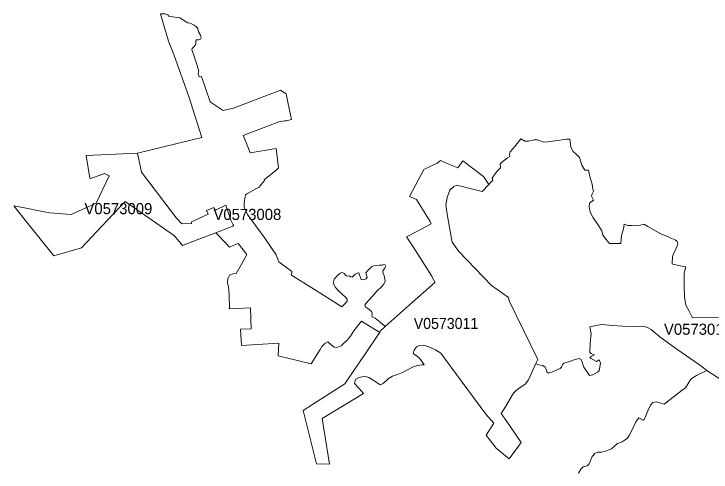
# Model space of a CAD drawing. Extents: x 369010 to 735936, y 6377141 to 6616555.
# Drawn here: x 618753 to 625018, y 6517672 to 6521787 of the extents above; entities that cross this region are included whole.
import ezdxf
from ezdxf.enums import TextEntityAlignment as Align

# ---------------------------------------------------------------- set-up
doc = ezdxf.new("R2010")
doc.units = 0
doc.header["$LTSCALE"] = 40
doc.layers.add('3', color=7, linetype='Continuous', lineweight=13)
doc.layers.add('4', color=7, linetype='Continuous')

msp = doc.modelspace()

# ---------------------------------------------------------------- linework, layer by layer
at = {"layer": '3'}
for points in [[(620749.56, 6519456.22), (620794.75, 6519534.5), (620846.55, 6519627.35), (620768.1, 6519724.01), (620744.27, 6519717.39), (620689.82, 6519693.39), (620668.63, 6519714.74), (620567.68, 6519819.67), (620415.08, 6519762.57), (620266.62, 6519707.95), (620194.96, 6519794.34), (619929.82, 6519980.04), (619750.75, 6520100.86), (619542.71, 6519880.08), (619358.5, 6519684.95), (619110.58, 6519613.45), (618853.55, 6519933.53), (618752.59, 6520062.46), (618846.93, 6520045.08), (618995.55, 6520015.95), (619076.48, 6519999.9), (619267.64, 6519984.01), (619490.41, 6520087.29), (619609.57, 6520334.05), (619567.2, 6520354.08), (619442.41, 6520307.57), (619433.15, 6520312.87), (619401.2, 6520515.61), (619862.63, 6520535.31), (620441.4, 6520677.47), (620378.84, 6520876.08), (620323.06, 6521044.89), (620222.1, 6521329.73), (620190.33, 6521424.06), (620141.17, 6521541.57), (620097.31, 6521694.33), (620069.51, 6521787.18), (620111.88, 6521787.18), (620135.88, 6521779.23), (620143.82, 6521768.48), (620179.57, 6521761.86), (620218.13, 6521756.56), (620244.61, 6521751.26), (620277.88, 6521731.4), (620316.27, 6521707.41), (620334.98, 6521703.43), (620372.05, 6521687.55), (620390.75, 6521672.98), (620405.32, 6521652.95), (620411.94, 6521626.47), (620429.15, 6521595.86), (620435.77, 6521572.02), (620430.47, 6521559.94), (620410.61, 6521554.65), (620393.4, 6521553.32), (620386.61, 6521548.03), (620387.94, 6521524.19), (620383.97, 6521509.46), (620369.4, 6521492.25), (620354.84, 6521476.36), (620352.19, 6521465.6), (620366.75, 6521424.56), (620414.42, 6521277.59), (620407.8, 6521252.27), (620415.74, 6521221.82), (620436.93, 6521225.79), (620515.05, 6520996.4), (620633.22, 6520919.28), (620724.9, 6520941.78), (620929.3, 6521018.91), (621147.77, 6521102.65), (621170.28, 6521086.77), (621199.4, 6521070.88), (621212.81, 6520995.08), (621237.8, 6520879.89), (621247.07, 6520840), (621203.21, 6520826.76), (621184.67, 6520826.76), (621132.87, 6520817.49), (620812.95, 6520693.86), (620838.27, 6520631.46), (620874.02, 6520540.27), (621109.04, 6520577.34), (621130.22, 6520403.56), (621107.72, 6520382.38), (621001.46, 6520295.99), (621005.43, 6520290.69), (620964.22, 6520244.18), (620956.44, 6520230.28), (620919.21, 6520214.39), (620879.49, 6520190.4), (620850.19, 6520174.51), (620832.98, 6520162.59), (620821.06, 6520090.76), (620821.06, 6520052.7), (620850.36, 6519986.33), (621006.92, 6519772.5), (621109.04, 6519622.88), (621132.87, 6519559.16), (621251.04, 6519474.09)], [(620366.75, 6521424.56), (620352.19, 6521465.6), (620354.84, 6521476.36), (620369.4, 6521492.25), (620383.97, 6521509.46), (620387.94, 6521524.19), (620386.61, 6521548.03), (620393.4, 6521553.32), (620410.61, 6521554.65), (620430.47, 6521559.94), (620435.77, 6521572.02), (620429.15, 6521595.86), (620411.94, 6521626.47), (620405.32, 6521652.95), (620390.75, 6521672.98), (620372.05, 6521687.55), (620334.98, 6521703.43), (620316.27, 6521707.41), (620277.88, 6521731.4), (620244.61, 6521751.26), (620218.13, 6521756.56), (620179.57, 6521761.86), (620143.82, 6521768.48), (620135.88, 6521779.23), (620111.88, 6521787.18), (620069.51, 6521787.18), (620097.31, 6521694.33), (620141.17, 6521541.57), (620190.33, 6521424.06), (620222.1, 6521329.73), (620323.06, 6521044.89), (620378.84, 6520876.08), (620441.4, 6520677.47), (619862.63, 6520535.31), (619899.7, 6520367.15), (620212.34, 6519951.41), (620262.82, 6519900.93), (620347.72, 6519904.9), (620347.72, 6519920.79), (620497.67, 6519989.81), (620483.1, 6520020.42), (620540.2, 6520044.42), (620550.79, 6520044.42), (620564.03, 6520023.07), (620657.05, 6520068.25), (620701.24, 6519934.36), (620718.45, 6519899.77), (620727.72, 6519882.56), (620567.68, 6519819.67), (620668.63, 6519714.74), (620689.82, 6519693.39), (620744.27, 6519717.39), (620768.1, 6519724.01), (620846.55, 6519627.35), (620794.75, 6519534.5), (620749.56, 6519456.22), (620723.08, 6519452.25), (620689.82, 6519440.17), (620675.09, 6519411.37), (620672.44, 6519372.81), (620680.38, 6519335.73), (620685.68, 6519266.72), (620689.65, 6519145.9), (620687, 6519137.96), (620878.16, 6519145.9), (620885.61, 6518958.88), (620790.11, 6518956.23), (620796.73, 6518808.77), (621133.7, 6518828.79), (621128.4, 6518717.24), (621423.83, 6518642.6), (621504.59, 6518772.69), (621520.65, 6518799.17), (621545.8, 6518825.82), (621572.28, 6518841.7), (621602.9, 6518813.73), (621629.38, 6518792.55), (621649.24, 6518789.9), (621663.81, 6518792.55), (621694.26, 6518807.11), (621718.26, 6518829.79), (621747.39, 6518857.59), (621777.84, 6518892.18), (621791.25, 6518916.02), (621807.13, 6518940.01), (621838.91, 6518982.55), (621874.83, 6519027.73), (622039.34, 6518926.77)], [(622039.34, 6518926.77), (622044.96, 6518937.7), (622087.33, 6518978.24), (622043.47, 6519018.13), (622030.23, 6519031.37), (621999.78, 6519054.05), (621973.14, 6519065.96), (621967.84, 6519073.91), (621970.49, 6519085.82), (621971.81, 6519100.55), (621965.19, 6519113.79), (621945.33, 6519132), (621910.91, 6519157.15), (621905.61, 6519171.88), (621914.88, 6519185.12), (621971.98, 6519250.17), (622017.16, 6519299.32), (622056.88, 6519335.24), (622078.07, 6519360.39), (622088.82, 6519385.22), (622083.53, 6519425.11), (622068.96, 6519466.32), (622066.31, 6519478.23), (622083.53, 6519500.91), (622095.44, 6519520.77), (622087.5, 6519534.01), (622074.26, 6519535.33), (622061.02, 6519530.03), (622034.37, 6519530.03), (621985.22, 6519524.74), (621967.01, 6519514.31), (621931.26, 6519479.72), (621915.21, 6519462.51), (621925.97, 6519421.3), (621919.35, 6519408.06), (621887.4, 6519399.95), (621872.84, 6519401.27), (621851.49, 6519461.19), (621838.25, 6519458.54), (621819.71, 6519450.43), (621791.91, 6519423.95), (621779.83, 6519426.59), (621765.26, 6519435.86), (621752.02, 6519431.89), (621738.78, 6519433.22), (621718.92, 6519454.57), (621702.87, 6519463.83), (621684.33, 6519459.86), (621661.99, 6519441.32), (621631.54, 6519404.09), (621620.94, 6519369.66), (621643.45, 6519328.45), (621678.04, 6519291.38), (621728.36, 6519244.87), (621748.38, 6519223.52), (621748.38, 6519206.31), (621723.06, 6519178.5), (621699.23, 6519155.83), (621533.39, 6519260.76), (621429.79, 6519327.13), (621248.39, 6519439.67), (621251.04, 6519474.09), (621132.87, 6519559.16), (621109.04, 6519622.88), (621006.92, 6519772.5), (620850.36, 6519986.33), (620821.06, 6520052.7), (620821.06, 6520090.76), (620832.98, 6520162.59), (620850.19, 6520174.51), (620879.49, 6520190.4), (620919.21, 6520214.39), (620956.44, 6520230.28), (620964.22, 6520244.18), (621005.43, 6520290.69), (621001.46, 6520295.99), (621107.72, 6520382.38), (621130.22, 6520403.56), (621109.04, 6520577.34), (620874.02, 6520540.27), (620838.27, 6520631.46), (620812.95, 6520693.86), (621132.87, 6520817.49), (621184.67, 6520826.76), (621203.21, 6520826.76), (621247.07, 6520840), (621237.8, 6520879.89), (621212.81, 6520995.08), (621199.4, 6521070.88), (621170.28, 6521086.77), (621147.77, 6521102.65), (620929.3, 6521018.91), (620724.9, 6520941.78), (620633.22, 6520919.28), (620515.05, 6520996.4), (620436.93, 6521225.79), (620415.74, 6521221.82), (620407.8, 6521252.27), (620414.42, 6521277.59), (620366.75, 6521424.56)], [(621251.04, 6519474.09), (621248.39, 6519439.67), (621429.79, 6519327.13), (621533.39, 6519260.76), (621699.23, 6519155.83), (621723.06, 6519178.5), (621748.38, 6519206.31), (621748.38, 6519223.52), (621728.36, 6519244.87), (621678.04, 6519291.38), (621643.45, 6519328.45), (621620.94, 6519369.66), (621631.54, 6519404.09), (621661.99, 6519441.32), (621684.33, 6519459.86), (621702.87, 6519463.83), (621718.92, 6519454.57), (621738.78, 6519433.22), (621752.02, 6519431.89), (621765.26, 6519435.86), (621779.83, 6519426.59), (621791.91, 6519423.95), (621819.71, 6519450.43), (621838.25, 6519458.54), (621851.49, 6519461.19), (621872.84, 6519401.27), (621887.4, 6519399.95), (621919.35, 6519408.06), (621925.97, 6519421.3), (621915.21, 6519462.51), (621931.26, 6519479.72), (621967.01, 6519514.31), (621985.22, 6519524.74), (622034.37, 6519530.03), (622061.02, 6519530.03), (622074.26, 6519535.33), (622087.5, 6519534.01), (622095.44, 6519520.77), (622083.53, 6519500.91), (622066.31, 6519478.23), (622068.96, 6519466.32), (622083.53, 6519425.11), (622088.82, 6519385.22), (622078.07, 6519360.39), (622056.88, 6519335.24), (622017.16, 6519299.32), (621971.98, 6519250.17), (621914.88, 6519185.12), (621905.61, 6519171.88), (621910.91, 6519157.15), (621945.33, 6519132), (621965.19, 6519113.79), (621971.81, 6519100.55), (621970.49, 6519085.82), (621967.84, 6519073.91), (621973.14, 6519065.96), (621999.78, 6519054.05), (622030.23, 6519031.37), (622043.47, 6519018.13), (622087.33, 6518978.24), (622330.29, 6519194.89), (622534.36, 6519375.29), (622507.71, 6519432.06), (622339.06, 6519693.72), (622279.32, 6519784.75), (622378.95, 6519835.22), (622502.42, 6519900.27), (622491.83, 6519921.45), (622371.01, 6520119.39), (622307.29, 6520147.86), (622437.37, 6520390.99), (622555.54, 6520446.76), (622584.67, 6520472.08), (622668.25, 6520436.17), (622741.74, 6520406.05), (622785.43, 6520468.61), (622972.78, 6520327.6), (623019.29, 6520255.77), (623040.31, 6520278.44), (623056.19, 6520291.68), (623050.9, 6520311.71), (623080.19, 6520355.57), (623102.7, 6520382.21), (623124.05, 6520404.72), (623121.24, 6520436.67), (623134.64, 6520452.55), (623187.77, 6520495.25), (623210.28, 6520505.85), (623204.98, 6520531), (623212.93, 6520548.38), (623252.81, 6520597.54), (623308.42, 6520665.23), (623343.01, 6520645.2), (623377.44, 6520645.2), (623427.92, 6520655.79), (623458.53, 6520655.79), (623514.31, 6520634.61), (623547.08, 6520637.09), (623659.95, 6520652.98), (623717.05, 6520662.41)], [(624420.11, 6519895.14), (624404.22, 6519897.78), (624376.25, 6519887.19), (624344.81, 6519884.54), (624306.25, 6519887.19), (624270.33, 6519885.87), (624235.74, 6519897.78), (624230.44, 6519853.93), (624215.88, 6519810.07), (624209.26, 6519770.18), (624207.94, 6519726.32), (624104.33, 6519725), (624073.71, 6519760.91), (624045.91, 6519800.8), (624035.15, 6519839.36), (624004.7, 6519887.19), (623955.71, 6519961.17), (623930.39, 6520006.36), (623921.12, 6520054.19), (623926.41, 6520086.13), (623962.33, 6520115.42), (623942.3, 6520150.01), (623947.6, 6520172.52), (623961, 6520196.52), (623955.71, 6520212.41), (623949.09, 6520258.91), (623931.88, 6520314.19), (623914.66, 6520383.37), (623882.72, 6520384.7), (623857.56, 6520428.56), (623834.06, 6520496.25), (623806.09, 6520526.7), (623778.29, 6520552.02), (623758.26, 6520589.26), (623747.67, 6520661.09), (623717.05, 6520662.41), (623659.95, 6520652.98), (623547.08, 6520637.09), (623514.31, 6520634.61), (623458.53, 6520655.79), (623427.92, 6520655.79), (623377.44, 6520645.2), (623343.01, 6520645.2), (623308.42, 6520665.23), (623252.81, 6520597.54), (623212.93, 6520548.38), (623204.98, 6520531), (623210.28, 6520505.85), (623187.77, 6520495.25), (623134.64, 6520452.55), (623121.24, 6520436.67), (623124.05, 6520404.72), (623102.7, 6520382.21), (623080.19, 6520355.57), (623050.9, 6520311.71), (623056.19, 6520291.68), (623040.31, 6520278.44), (623019.29, 6520255.77), (622960.04, 6520192.38), (622734.29, 6520248.49), (622704.99, 6520236.41), (622670.57, 6520204.46), (622645.74, 6520137.27)], [(623717.05, 6520662.41), (623747.67, 6520661.09), (623758.26, 6520589.26), (623778.29, 6520552.02), (623806.09, 6520526.7), (623834.06, 6520496.25), (623857.56, 6520428.56), (623882.72, 6520384.7), (623914.66, 6520383.37), (623931.88, 6520314.19), (623949.09, 6520258.91), (623955.71, 6520212.41), (623961, 6520196.52), (623947.6, 6520172.52), (623942.3, 6520150.01), (623962.33, 6520115.42), (623926.41, 6520086.13), (623921.12, 6520054.19), (623930.39, 6520006.36), (623955.71, 6519961.17), (624004.7, 6519887.19), (624035.15, 6519839.36), (624045.91, 6519800.8), (624073.71, 6519760.91), (624104.33, 6519725), (624207.94, 6519726.32), (624209.26, 6519770.18), (624215.88, 6519810.07), (624230.44, 6519853.93), (624235.74, 6519897.78), (624270.33, 6519885.87), (624306.25, 6519887.19), (624344.81, 6519884.54), (624376.25, 6519887.19), (624404.22, 6519897.78), (624420.11, 6519895.14), (624449.41, 6519879.08), (624518.09, 6519839.36), (624565.92, 6519812.72), (624605.81, 6519795.5), (624649.67, 6519776.8), (624696.17, 6519758.26), (624712.06, 6519743.54), (624720.01, 6519719.7), (624710.41, 6519696.2), (624683.93, 6519639.1), (624670.69, 6519607.16), (624666.55, 6519543.44), (624673.33, 6519537.98), (624741.02, 6519524.74), (624790.18, 6519514.15), (624776.94, 6519458.21), (624775.45, 6519343.02), (624779.42, 6519244.71), (624784.72, 6519203.83), (624792.66, 6519165.26), (624820.63, 6519116.11), (624849.76, 6519056.2), (625083.62, 6519058.85)], [(622645.74, 6520137.27), (622632.5, 6520069.58), (622647.9, 6519971.77), (622691.75, 6519736.75), (622751.5, 6519651.85), (623044.61, 6519347.15), (623198.53, 6519239.58), (623203.66, 6519210.94), (623461.02, 6518681.99), (623443.8, 6518647.4), (623466.31, 6518634.16), (623504.87, 6518627.54), (623527.38, 6518614.3), (623535.33, 6518592.95), (623542.11, 6518571.77), (623558, 6518561.01), (623591.27, 6518573.09), (623625.69, 6518586.33), (623660.28, 6518602.22), (623673.52, 6518614.3), (623681.47, 6518639.46), (623693.55, 6518650.22), (623736.91, 6518660.64), (623795.5, 6518683.32), (623831.25, 6518692.58), (623851.27, 6518683.32), (623859.22, 6518659.32), (623875.11, 6518615.46), (623925.59, 6518538.33), (623954.88, 6518544.96), (623997.41, 6518567.63), (624011.98, 6518582.19), (624023.9, 6518650.05), (624010.66, 6518680.67), (623987.98, 6518664.61), (623934.85, 6518693.91), (623926.91, 6518701.85), (623946.94, 6518712.61), (623969.44, 6518724.53), (623936.18, 6518736.44), (623926.91, 6518749.35), (623932.21, 6518829.13), (623938.83, 6518914.19), (623929.56, 6518976.76), (623995.93, 6518990), (624039.45, 6518996.62), (624131.14, 6518988.67), (624225.31, 6518982.05), (624335.71, 6518978.08), (624400.42, 6518982.05), (624421.6, 6518980.73), (624458.84, 6518964.84), (624478.7, 6518951.6), (624557.15, 6518887.71), (624700.48, 6518780.3), (624923.58, 6518627.87), (624981.01, 6518584.51), (625215.86, 6518430.59)], [(625083.62, 6519058.85), (624849.76, 6519056.2), (624820.63, 6519116.11), (624792.66, 6519165.26), (624784.72, 6519203.83), (624779.42, 6519244.71), (624775.45, 6519343.02), (624776.94, 6519458.21), (624790.18, 6519514.15), (624741.02, 6519524.74), (624673.33, 6519537.98), (624666.55, 6519543.44), (624670.69, 6519607.16), (624683.93, 6519639.1), (624710.41, 6519696.2), (624720.01, 6519719.7), (624712.06, 6519743.54), (624696.17, 6519758.26), (624649.67, 6519776.8), (624605.81, 6519795.5), (624565.92, 6519812.72), (624518.09, 6519839.36), (624449.41, 6519879.08), (624420.11, 6519895.14)], [(623625.69, 6518586.33), (623591.27, 6518573.09), (623558, 6518561.01), (623542.11, 6518571.77), (623535.33, 6518592.95), (623527.38, 6518614.3), (623504.87, 6518627.54), (623466.31, 6518634.16), (623443.8, 6518647.4), (623377.27, 6518499.77), (623347.98, 6518459.89), (623290.88, 6518421.32), (623266.88, 6518404.11), (623245.7, 6518382.76), (623228.48, 6518356.12), (623172.71, 6518264.76), (623131.5, 6518198.22), (623183.3, 6518125.4), (623312.06, 6517938.22), (623203.16, 6517790.92), (623087.64, 6517885.59), (622996.12, 6518003.76), (623066.62, 6518111.33), (622992.31, 6518192.43), (622729.49, 6518549.42), (622590.13, 6518740.25), (622540.98, 6518770.7), (622481.23, 6518797.35), (622437.54, 6518810.59), (622395.01, 6518809.26), (622371.17, 6518797.35), (622349.99, 6518765.9), (622340.55, 6518736.11), (622379.12, 6518709.63), (622400.3, 6518692.42), (622437.87, 6518634.33), (622417.84, 6518635.65), (622383.42, 6518630.36), (622340.89, 6518616.95), (622294.71, 6518594.44), (622244.23, 6518565.15), (622200.37, 6518547.93), (622154.03, 6518533.37), (622118.28, 6518510.86), (622097.1, 6518492.32), (622065.32, 6518464.35), (622043.97, 6518456.41), (622033.38, 6518461.71), (621994.98, 6518488.35), (621941.86, 6518520.13), (621911.24, 6518529.56), (621880.78, 6518528.07), (621852.81, 6518521.45), (621825.01, 6518505.57), (621819.71, 6518492.32), (621811.77, 6518468.33), (621851.66, 6518426.29), (621894.19, 6518378.46), (621521.14, 6518151.55), (621587.51, 6517743.92), (621472.15, 6517746.56), (621351.34, 6518223.88), (621444.18, 6518283.46), (621726.53, 6518465.18), (621801.01, 6518574.08), (621906.93, 6518729.16), (622035.7, 6518920.32), (622039.34, 6518926.77), (621874.83, 6519027.73), (621838.91, 6518982.55), (621807.13, 6518940.01), (621791.25, 6518916.02), (621777.84, 6518892.18), (621747.39, 6518857.59), (621718.26, 6518829.79), (621694.26, 6518807.11), (621663.81, 6518792.55), (621649.24, 6518789.9), (621629.38, 6518792.55), (621602.9, 6518813.73), (621572.28, 6518841.7), (621545.8, 6518825.82), (621520.65, 6518799.17), (621504.59, 6518772.69), (621423.83, 6518642.6), (621128.4, 6518717.24), (621133.7, 6518828.79), (620796.73, 6518808.77), (620790.11, 6518956.23), (620885.61, 6518958.88), (620878.16, 6519145.9), (620687, 6519137.96), (620689.65, 6519145.9), (620685.68, 6519266.72), (620680.38, 6519335.73), (620672.44, 6519372.81), (620675.09, 6519411.37), (620689.82, 6519440.17), (620723.08, 6519452.25), (620749.56, 6519456.22)], [(623826.61, 6517661.49), (623846.48, 6517698.73), (623867.49, 6517719.75), (623903.41, 6517729.02), (623921.95, 6517745.07), (623934.03, 6517776.85), (623948.59, 6517812.77), (623973.75, 6517839.41), (623999.07, 6517850), (624034.98, 6517850), (624077.52, 6517863.24), (624122.54, 6517880.62), (624150.18, 6517903.13), (624176.82, 6517926.96), (624218.03, 6517944.34), (624245.84, 6517960.23), (624265.86, 6517976.12), (624281.75, 6518000.12), (624308.23, 6518051.75), (624342.66, 6518122.09), (624367.98, 6518159.33), (624407.86, 6518138.15), (624415.81, 6518143.44), (624426.07, 6518161.65), (624448.74, 6518221.56), (624473.9, 6518273.36), (624495.25, 6518297.36), (624524.38, 6518302.66), (624557.65, 6518293.39), (624597.53, 6518281.31), (624758.24, 6518407.59), (624787.03, 6518428.94), (624834.87, 6518507.39), (624885.34, 6518539.33), (624981.01, 6518584.51), (624923.58, 6518627.87), (624700.48, 6518780.3), (624557.15, 6518887.71), (624478.7, 6518951.6), (624458.84, 6518964.84), (624421.6, 6518980.73), (624400.42, 6518982.05), (624335.71, 6518978.08), (624225.31, 6518982.05), (624131.14, 6518988.67), (624039.45, 6518996.62), (623995.93, 6518990), (623929.56, 6518976.76), (623938.83, 6518914.19), (623932.21, 6518829.13), (623926.91, 6518749.35), (623936.18, 6518736.44), (623969.44, 6518724.53), (623946.94, 6518712.61), (623926.91, 6518701.85), (623934.85, 6518693.91), (623987.98, 6518664.61), (624010.66, 6518680.67), (624023.9, 6518650.05), (624011.98, 6518582.19), (623997.41, 6518567.63), (623954.88, 6518544.96), (623925.59, 6518538.33), (623875.11, 6518615.46), (623859.22, 6518659.32), (623851.27, 6518683.32), (623831.25, 6518692.58), (623795.5, 6518683.32), (623736.91, 6518660.64), (623693.55, 6518650.22), (623681.47, 6518639.46), (623673.52, 6518614.3), (623660.28, 6518602.22), (623625.69, 6518586.33)], [(625215.86, 6518430.59), (624981.01, 6518584.51), (624885.34, 6518539.33), (624834.87, 6518507.39), (624787.03, 6518428.94), (624758.24, 6518407.59), (624597.53, 6518281.31), (624557.65, 6518293.39), (624524.38, 6518302.66), (624495.25, 6518297.36), (624473.9, 6518273.36), (624448.74, 6518221.56), (624426.07, 6518161.65), (624415.81, 6518143.44), (624407.86, 6518138.15), (624367.98, 6518159.33), (624342.66, 6518122.09), (624308.23, 6518051.75), (624281.75, 6518000.12), (624265.86, 6517976.12), (624245.84, 6517960.23), (624218.03, 6517944.34), (624176.82, 6517926.96), (624150.18, 6517903.13), (624122.54, 6517880.62), (624077.52, 6517863.24), (624034.98, 6517850), (623999.07, 6517850), (623973.75, 6517839.41), (623948.59, 6517812.77)], [(623948.59, 6517812.77), (623934.03, 6517776.85), (623921.95, 6517745.07), (623903.41, 6517729.02), (623867.49, 6517719.75), (623846.48, 6517698.73), (623826.61, 6517661.49)]]:
    msp.add_lwpolyline(points, dxfattribs=at)
for points in [[(619862.63, 6520535.31), (619401.2, 6520515.61), (619433.15, 6520312.87), (619442.41, 6520307.57), (619567.2, 6520354.08), (619609.57, 6520334.05), (619490.41, 6520087.29), (619267.64, 6519984.01), (619076.48, 6519999.9), (618995.55, 6520015.95), (618846.93, 6520045.08), (618752.59, 6520062.46), (618853.55, 6519933.53), (619110.58, 6519613.45), (619358.5, 6519684.95), (619542.71, 6519880.08), (619750.75, 6520100.86), (619929.82, 6519980.04), (620194.96, 6519794.34), (620266.62, 6519707.95), (620415.08, 6519762.57), (620567.68, 6519819.67), (620727.72, 6519882.56), (620718.45, 6519899.77), (620701.24, 6519934.36), (620657.05, 6520068.25), (620564.03, 6520023.07), (620550.79, 6520044.42), (620540.2, 6520044.42), (620483.1, 6520020.42), (620497.67, 6519989.81), (620347.72, 6519920.79), (620347.72, 6519904.9), (620262.82, 6519900.93), (620212.34, 6519951.41), (619899.7, 6520367.15)], [(622039.34, 6518926.77), (622035.7, 6518920.32), (621906.93, 6518729.16), (621801.01, 6518574.08), (621726.53, 6518465.18), (621444.18, 6518283.46), (621351.34, 6518223.88), (621472.15, 6517746.56), (621587.51, 6517743.92), (621521.14, 6518151.55), (621894.19, 6518378.46), (621851.66, 6518426.29), (621811.77, 6518468.33), (621819.71, 6518492.32), (621825.01, 6518505.57), (621852.81, 6518521.45), (621880.78, 6518528.07), (621911.24, 6518529.56), (621941.86, 6518520.13), (621994.98, 6518488.35), (622033.38, 6518461.71), (622043.97, 6518456.41), (622065.32, 6518464.35), (622097.1, 6518492.32), (622118.28, 6518510.86), (622154.03, 6518533.37), (622200.37, 6518547.93), (622244.23, 6518565.15), (622294.71, 6518594.44), (622340.89, 6518616.95), (622383.42, 6518630.36), (622417.84, 6518635.65), (622437.87, 6518634.33), (622400.3, 6518692.42), (622379.12, 6518709.63), (622340.55, 6518736.11), (622349.99, 6518765.9), (622371.17, 6518797.35), (622395.01, 6518809.26), (622437.54, 6518810.59), (622481.23, 6518797.35), (622540.98, 6518770.7), (622590.13, 6518740.25), (622729.49, 6518549.42), (622992.31, 6518192.43), (623066.62, 6518111.33), (622996.12, 6518003.76), (623087.64, 6517885.59), (623203.16, 6517790.92), (623312.06, 6517938.22), (623183.3, 6518125.4), (623131.5, 6518198.22), (623172.71, 6518264.76), (623228.48, 6518356.12), (623245.7, 6518382.76), (623266.88, 6518404.11), (623290.88, 6518421.32), (623347.98, 6518459.89), (623377.27, 6518499.77), (623443.8, 6518647.4), (623461.02, 6518681.99), (623203.66, 6519210.94), (623198.53, 6519239.58), (623044.61, 6519347.15), (622751.5, 6519651.85), (622691.75, 6519736.75), (622647.9, 6519971.77), (622632.5, 6520069.58), (622645.74, 6520137.27), (622670.57, 6520204.46), (622704.99, 6520236.41), (622734.29, 6520248.49), (622960.04, 6520192.38), (623019.29, 6520255.77), (622972.78, 6520327.6), (622785.43, 6520468.61), (622741.74, 6520406.05), (622668.25, 6520436.17), (622584.67, 6520472.08), (622555.54, 6520446.76), (622437.37, 6520390.99), (622307.29, 6520147.86), (622371.01, 6520119.39), (622491.83, 6519921.45), (622502.42, 6519900.27), (622378.95, 6519835.22), (622279.32, 6519784.75), (622339.06, 6519693.72), (622507.71, 6519432.06), (622534.36, 6519375.29), (622330.29, 6519194.89), (622087.33, 6518978.24), (622044.96, 6518937.7)]]:
    msp.add_lwpolyline(points, close=True, dxfattribs=at)

# ---------------------------------------------------------------- texts
at = {"layer": '4'}
for s, p in [('V0573009', (619691.26, 6519988.3)), ('V0573008', (620850.35, 6519936.33)), ('V0573010', (624898.95, 6518904.95))]:
    msp.add_text(s, height=100, dxfattribs=at).set_placement(p, align=Align.CENTER)
at = {"layer": '4', "width": 0.95}
msp.add_text('V0573011', height=100, dxfattribs=at).set_placement((622635.44, 6518956.94), align=Align.CENTER)

doc.saveas('drawing.dxf')
